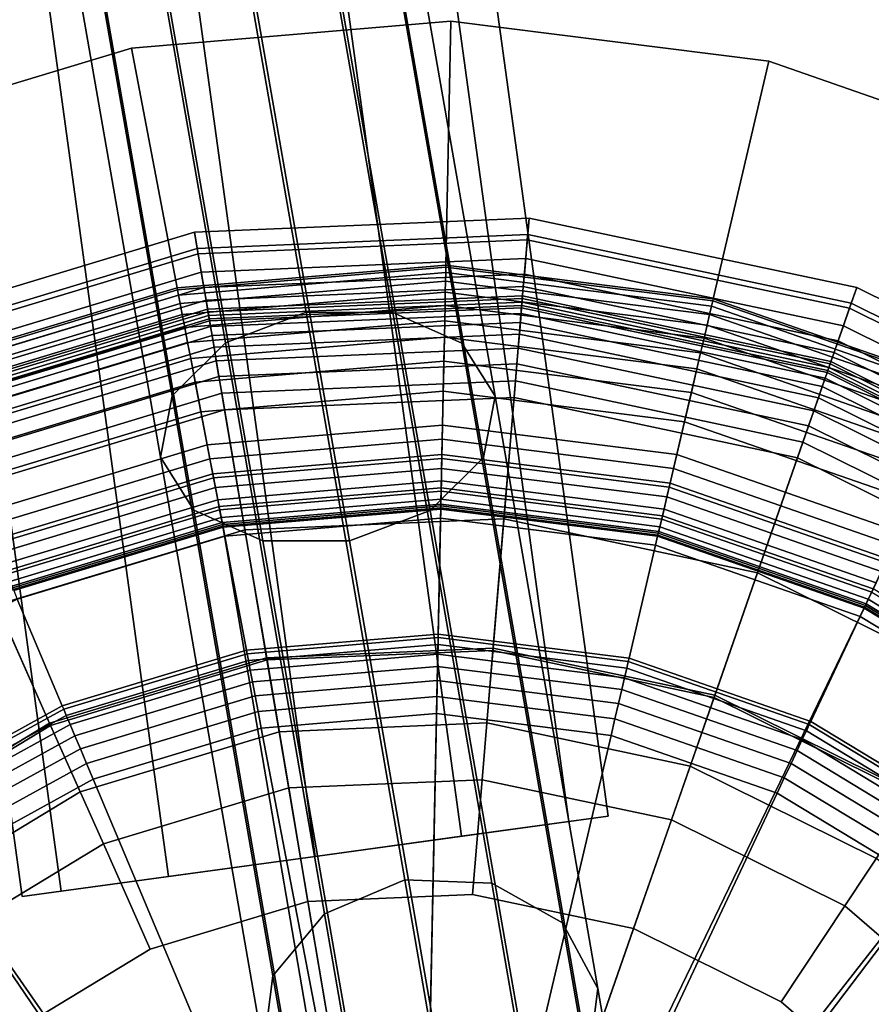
# Model space of a CAD drawing. Extents: x -43.1 to 43.1, y -41.3 to 41.3.
# Tile 252 of 656: x 4.155 to 4.933, y -32.685 to -31.786. Entities that reach past the tile are written whole.
import ezdxf

# ---------------------------------------------------------------- set-up
doc = ezdxf.new("R2010")
doc.units = 0
for name, color, linetype in [('CABLE.1', 18, 'CONTINUOUS'), ('LAMP', 7, 'CONTINUOUS'), ('LAMP_SUPPORT', 18, 'CONTINUOUS'), ('METAL_BASE', 254, 'CONTINUOUS')]:
    doc.layers.add(name, color=color, linetype=linetype)

msp = doc.modelspace()

# ---------------------------------------------------------------- linework, layer by layer
at = {"layer": 'CABLE.1'}
for points in [[(4.2287, -31.4244, 13.7101), (4.303, -31.3997, 13.7284), (4.4172, -32.0528, 14.2309), (4.3434, -32.0807, 14.215)], [(4.303, -31.3997, 13.7284), (4.3815, -31.3968, 13.7114), (4.4962, -32.053, 14.2162), (4.4172, -32.0528, 14.2309)], [(4.3815, -31.3968, 13.7114), (4.4432, -31.4165, 13.6635), (4.5594, -32.081, 14.1747), (4.4962, -32.053, 14.2162)], [(4.4432, -31.4165, 13.6635), (4.4716, -31.4535, 13.5976), (4.5898, -32.1295, 14.1177), (4.5594, -32.081, 14.1747)], [(4.1785, -31.4643, 13.6613), (4.2287, -31.4244, 13.7101), (4.3434, -32.0807, 14.215), (4.2947, -32.1291, 14.1727)], [(4.4716, -31.4535, 13.5976), (4.459, -31.4979, 13.5314), (4.5792, -32.1854, 14.0604), (4.5898, -32.1295, 14.1177)], [(4.166, -31.5087, 13.5951), (4.1785, -31.4643, 13.6613), (4.2947, -32.1291, 14.1727), (4.2841, -32.185, 14.1154)], [(4.459, -31.4979, 13.5314), (4.4089, -31.5378, 13.4826), (4.5305, -32.2338, 14.0181), (4.5792, -32.1854, 14.0604)], [(4.1943, -31.5457, 13.5293), (4.166, -31.5087, 13.5951), (4.2841, -32.185, 14.1154), (4.3145, -32.2334, 14.0584)], [(4.4089, -31.5378, 13.4826), (4.3346, -31.5625, 13.4643), (4.4568, -32.2616, 14.0022), (4.5305, -32.2338, 14.0181)], [(4.256, -31.5654, 13.4814), (4.1943, -31.5457, 13.5293), (4.3145, -32.2334, 14.0584), (4.3777, -32.2615, 14.0169)], [(4.3346, -31.5625, 13.4643), (4.256, -31.5654, 13.4814), (4.3777, -32.2615, 14.0169), (4.4568, -32.2616, 14.0022)], [(4.3434, -32.0807, 14.215), (4.4172, -32.0528, 14.2309), (4.5072, -32.5713, 14.8283), (4.434, -32.6022, 14.816)], [(4.4172, -32.0528, 14.2309), (4.4962, -32.053, 14.2162), (4.5868, -32.5743, 14.8169), (4.5072, -32.5713, 14.8283)], [(4.4962, -32.053, 14.2162), (4.5594, -32.081, 14.1747), (4.6514, -32.6106, 14.785), (4.5868, -32.5743, 14.8169)], [(4.2947, -32.1291, 14.1727), (4.3434, -32.0807, 14.215), (4.434, -32.6022, 14.816), (4.3868, -32.6589, 14.7833)], [(4.5594, -32.081, 14.1747), (4.5898, -32.1295, 14.1177), (4.6837, -32.6704, 14.741), (4.6514, -32.6106, 14.785)], [(4.2841, -32.185, 14.1154), (4.2947, -32.1291, 14.1727), (4.3868, -32.6589, 14.7833), (4.3782, -32.7262, 14.7391)], [(4.5898, -32.1295, 14.1177), (4.5792, -32.1854, 14.0604), (4.6751, -32.7377, 14.6967), (4.6837, -32.6704, 14.741)], [(4.3145, -32.2334, 14.0584), (4.2841, -32.185, 14.1154), (4.3782, -32.7262, 14.7391), (4.4105, -32.786, 14.6951)], [(4.5792, -32.1854, 14.0604), (4.5305, -32.2338, 14.0181), (4.6279, -32.7944, 14.6641), (4.6751, -32.7377, 14.6967)], [(4.3777, -32.2615, 14.0169), (4.3145, -32.2334, 14.0584), (4.4105, -32.786, 14.6951), (4.4751, -32.8223, 14.6631)], [(4.5305, -32.2338, 14.0181), (4.4568, -32.2616, 14.0022), (4.5547, -32.8253, 14.6518), (4.6279, -32.7944, 14.6641)], [(4.4568, -32.2616, 14.0022), (4.3777, -32.2615, 14.0169), (4.4751, -32.8223, 14.6631), (4.5547, -32.8253, 14.6518)], [(4.434, -32.6022, 14.816), (4.5072, -32.5713, 14.8283), (4.5659, -32.9108, 15.4965), (4.4932, -32.9445, 15.4895)], [(4.5072, -32.5713, 14.8283), (4.5868, -32.5743, 14.8169), (4.6459, -32.9164, 15.4901), (4.5659, -32.9108, 15.4965)], [(4.5868, -32.5743, 14.8169), (4.6514, -32.6106, 14.785), (4.7118, -32.9598, 15.472), (4.6459, -32.9164, 15.4901)], [(4.3868, -32.6589, 14.7833), (4.434, -32.6022, 14.816), (4.4932, -32.9445, 15.4895), (4.4472, -33.0084, 15.471)], [(4.6514, -32.6106, 14.785), (4.6837, -32.6704, 14.741), (4.7458, -33.0293, 15.4472), (4.7118, -32.9598, 15.472)], [(4.3782, -32.7262, 14.7391), (4.3868, -32.6589, 14.7833), (4.4472, -33.0084, 15.471), (4.4403, -33.0855, 15.446)], [(4.6837, -32.6704, 14.741), (4.6751, -32.7377, 14.6967), (4.7389, -33.1063, 15.4221), (4.7458, -33.0293, 15.4472)]]:
    msp.add_3dface(points, dxfattribs=at)
at = {"layer": 'LAMP'}
for points in [[(4.3152, -31.9796, 24.6401), (4.6208, -31.9667, 24.6401), (4.6195, -31.9819, 24.7579), (4.3177, -31.9946, 24.7579)], [(4.3185, -31.9993, 24.3843), (4.6191, -31.9867, 24.3843), (4.6208, -31.9667, 24.6401), (4.3152, -31.9796, 24.6401)], [(4.6191, -31.9867, 24.3843), (4.9134, -32.0491, 24.3843), (4.92, -32.0302, 24.6401), (4.6208, -31.9667, 24.6401)], [(4.6208, -31.9667, 24.6401), (4.92, -32.0302, 24.6401), (4.915, -32.0446, 24.7579), (4.6195, -31.9819, 24.7579)], [(4.0224, -32.0681, 24.6401), (4.3152, -31.9796, 24.6401), (4.3177, -31.9946, 24.7579), (4.0286, -32.082, 24.7579)], [(4.0305, -32.0864, 24.3843), (4.3185, -31.9993, 24.3843), (4.3152, -31.9796, 24.6401), (4.0224, -32.0681, 24.6401)], [(4.3177, -31.9946, 24.7579), (4.6195, -31.9819, 24.7579), (4.6146, -32.0403, 24.8806), (4.3275, -32.0524, 24.8806)], [(4.3214, -32.0162, 24.0998), (4.6177, -32.0037, 24.0998), (4.6191, -31.9867, 24.3843), (4.3185, -31.9993, 24.3843)], [(4.6195, -31.9819, 24.7579), (4.915, -32.0446, 24.7579), (4.8957, -32.1, 24.8806), (4.6146, -32.0403, 24.8806)], [(4.6177, -32.0037, 24.0998), (4.9078, -32.0653, 24.0998), (4.9134, -32.0491, 24.3843), (4.6191, -31.9867, 24.3843)], [(4.0286, -32.082, 24.7579), (4.3177, -31.9946, 24.7579), (4.3275, -32.0524, 24.8806), (4.0525, -32.1355, 24.8806)], [(4.0375, -32.102, 24.0998), (4.3214, -32.0162, 24.0998), (4.3185, -31.9993, 24.3843), (4.0305, -32.0864, 24.3843)], [(4.3238, -32.0303, 23.7996), (4.6165, -32.0179, 23.7996), (4.6177, -32.0037, 24.0998), (4.3214, -32.0162, 24.0998)], [(4.6165, -32.0179, 23.7996), (4.9031, -32.0788, 23.7996), (4.9078, -32.0653, 24.0998), (4.6177, -32.0037, 24.0998)], [(4.0433, -32.115, 23.7996), (4.3238, -32.0303, 23.7996), (4.3214, -32.0162, 24.0998), (4.0375, -32.102, 24.0998)], [(4.3257, -32.0416, 23.4966), (4.6155, -32.0293, 23.4966), (4.6165, -32.0179, 23.7996), (4.3238, -32.0303, 23.7996)], [(4.6155, -32.0293, 23.4966), (4.8993, -32.0896, 23.4966), (4.9031, -32.0788, 23.7996), (4.6165, -32.0179, 23.7996)], [(4.048, -32.1255, 23.4966), (4.3257, -32.0416, 23.4966), (4.3238, -32.0303, 23.7996), (4.0433, -32.115, 23.7996)], [(4.3271, -32.05, 23.2036), (4.6148, -32.0379, 23.2036), (4.6155, -32.0293, 23.4966), (4.3257, -32.0416, 23.4966)], [(4.6148, -32.0379, 23.2036), (4.8965, -32.0977, 23.2036), (4.8993, -32.0896, 23.4966), (4.6155, -32.0293, 23.4966)], [(4.9134, -32.0491, 24.3843), (5.1829, -32.1828, 24.3843), (5.194, -32.1661, 24.6401), (4.92, -32.0302, 24.6401)], [(4.92, -32.0302, 24.6401), (5.194, -32.1661, 24.6401), (5.1855, -32.1788, 24.7579), (4.915, -32.0446, 24.7579)], [(4.0515, -32.1333, 23.2036), (4.3271, -32.05, 23.2036), (4.3257, -32.0416, 23.4966), (4.048, -32.1255, 23.4966)], [(4.3281, -32.0558, 22.9337), (4.6143, -32.0437, 22.9337), (4.6148, -32.0379, 23.2036), (4.3271, -32.05, 23.2036)], [(4.3275, -32.0524, 24.8806), (4.6146, -32.0403, 24.8806), (4.607, -32.1306, 24.9998), (4.3427, -32.1418, 24.9998)], [(4.3286, -32.0588, 22.6997), (4.6141, -32.0467, 22.6997), (4.6143, -32.0437, 22.9337), (4.3281, -32.0558, 22.9337)], [(4.6146, -32.0403, 24.8806), (4.8957, -32.1, 24.8806), (4.8659, -32.1856, 24.9998), (4.607, -32.1306, 24.9998)], [(4.6141, -32.0467, 22.6997), (4.8936, -32.1061, 22.6997), (4.8946, -32.1032, 22.9337), (4.6143, -32.0437, 22.9337)], [(4.6143, -32.0437, 22.9337), (4.8946, -32.1032, 22.9337), (4.8965, -32.0977, 23.2036), (4.6148, -32.0379, 23.2036)], [(4.0538, -32.1386, 22.9337), (4.3281, -32.0558, 22.9337), (4.3271, -32.05, 23.2036), (4.0515, -32.1333, 23.2036)], [(4.0525, -32.1355, 24.8806), (4.3275, -32.0524, 24.8806), (4.3427, -32.1418, 24.9998), (4.0893, -32.2183, 24.9998)], [(4.3289, -32.0607, 22.6845), (4.6139, -32.0487, 22.6845), (4.6141, -32.0467, 22.6997), (4.3286, -32.0588, 22.6997)], [(4.3298, -32.0659, 22.6707), (4.6135, -32.054, 22.6707), (4.6139, -32.0487, 22.6845), (4.3289, -32.0607, 22.6845)], [(4.6135, -32.054, 22.6707), (4.8912, -32.1129, 22.6707), (4.8929, -32.1079, 22.6845), (4.6139, -32.0487, 22.6845)], [(4.6139, -32.0487, 22.6845), (4.8929, -32.1079, 22.6845), (4.8936, -32.1061, 22.6997), (4.6141, -32.0467, 22.6997)], [(4.915, -32.0446, 24.7579), (5.1855, -32.1788, 24.7579), (5.1531, -32.2277, 24.8806), (4.8957, -32.1, 24.8806)], [(4.9078, -32.0653, 24.0998), (5.1734, -32.1971, 24.0998), (5.1829, -32.1828, 24.3843), (4.9134, -32.0491, 24.3843)], [(4.0551, -32.1415, 22.6997), (4.3286, -32.0588, 22.6997), (4.3281, -32.0558, 22.9337), (4.0538, -32.1386, 22.9337)], [(4.0559, -32.1432, 22.6845), (4.3289, -32.0607, 22.6845), (4.3286, -32.0588, 22.6997), (4.0551, -32.1415, 22.6997)], [(4.058, -32.1481, 22.6707), (4.3298, -32.0659, 22.6707), (4.3289, -32.0607, 22.6845), (4.0559, -32.1432, 22.6845)], [(4.3312, -32.074, 22.6586), (4.6128, -32.0621, 22.6586), (4.6135, -32.054, 22.6707), (4.3298, -32.0659, 22.6707)], [(4.6128, -32.0621, 22.6586), (4.8885, -32.1207, 22.6586), (4.8912, -32.1129, 22.6707), (4.6135, -32.054, 22.6707)], [(4.0614, -32.1556, 22.6586), (4.3312, -32.074, 22.6586), (4.3298, -32.0659, 22.6707), (4.058, -32.1481, 22.6707)], [(4.333, -32.0846, 22.6486), (4.6119, -32.0728, 22.6486), (4.6128, -32.0621, 22.6586), (4.3312, -32.074, 22.6586)], [(4.6119, -32.0728, 22.6486), (4.885, -32.1308, 22.6486), (4.8885, -32.1207, 22.6586), (4.6128, -32.0621, 22.6586)], [(4.9031, -32.0788, 23.7996), (5.1655, -32.209, 23.7996), (5.1734, -32.1971, 24.0998), (4.9078, -32.0653, 24.0998)], [(4.0657, -32.1654, 22.6486), (4.333, -32.0846, 22.6486), (4.3312, -32.074, 22.6586), (4.0614, -32.1556, 22.6586)], [(4.3351, -32.0972, 22.6411), (4.6108, -32.0856, 22.6411), (4.6119, -32.0728, 22.6486), (4.333, -32.0846, 22.6486)], [(4.6108, -32.0856, 22.6411), (4.8808, -32.1429, 22.6411), (4.885, -32.1308, 22.6486), (4.6119, -32.0728, 22.6486)], [(4.8993, -32.0896, 23.4966), (5.1592, -32.2185, 23.4966), (5.1655, -32.209, 23.7996), (4.9031, -32.0788, 23.7996)], [(4.0709, -32.177, 22.6411), (4.3351, -32.0972, 22.6411), (4.333, -32.0846, 22.6486), (4.0657, -32.1654, 22.6486)], [(4.3375, -32.1114, 22.6365), (4.6096, -32.0999, 22.6365), (4.6108, -32.0856, 22.6411), (4.3351, -32.0972, 22.6411)], [(4.6096, -32.0999, 22.6365), (4.876, -32.1565, 22.6365), (4.8808, -32.1429, 22.6411), (4.6108, -32.0856, 22.6411)], [(4.0768, -32.1902, 22.6365), (4.3375, -32.1114, 22.6365), (4.3351, -32.0972, 22.6411), (4.0709, -32.177, 22.6411)], [(4.8946, -32.1032, 22.9337), (5.1512, -32.2305, 22.9337), (5.1545, -32.2256, 23.2036), (4.8965, -32.0977, 23.2036)], [(4.8965, -32.0977, 23.2036), (5.1545, -32.2256, 23.2036), (5.1592, -32.2185, 23.4966), (4.8993, -32.0896, 23.4966)], [(4.3401, -32.1268, 22.6352), (4.6083, -32.1155, 22.6352), (4.6096, -32.0999, 22.6365), (4.3375, -32.1114, 22.6365)], [(4.6083, -32.1155, 22.6352), (4.8709, -32.1713, 22.6352), (4.876, -32.1565, 22.6365), (4.6096, -32.0999, 22.6365)], [(4.8957, -32.1, 24.8806), (5.1531, -32.2277, 24.8806), (5.103, -32.3032, 24.9998), (4.8659, -32.1856, 24.9998)], [(4.8929, -32.1079, 22.6845), (5.1485, -32.2347, 22.6845), (5.1495, -32.233, 22.6997), (4.8936, -32.1061, 22.6997)], [(4.8936, -32.1061, 22.6997), (5.1495, -32.233, 22.6997), (5.1512, -32.2305, 22.9337), (4.8946, -32.1032, 22.9337)], [(4.0832, -32.2045, 22.6352), (4.3401, -32.1268, 22.6352), (4.3375, -32.1114, 22.6365), (4.0768, -32.1902, 22.6365)], [(4.381, -32.3683, 22.6428), (4.5879, -32.3595, 22.6428), (4.6083, -32.1155, 22.6352), (4.3401, -32.1268, 22.6352)], [(4.5879, -32.3595, 22.6428), (4.7904, -32.4025, 22.6428), (4.8709, -32.1713, 22.6352), (4.6083, -32.1155, 22.6352)], [(4.8885, -32.1207, 22.6586), (5.141, -32.2459, 22.6586), (5.1455, -32.2391, 22.6707), (4.8912, -32.1129, 22.6707)], [(4.8912, -32.1129, 22.6707), (5.1455, -32.2391, 22.6707), (5.1485, -32.2347, 22.6845), (4.8929, -32.1079, 22.6845)], [(4.885, -32.1308, 22.6486), (5.1351, -32.2549, 22.6486), (5.141, -32.2459, 22.6586), (4.8885, -32.1207, 22.6586)], [(4.1828, -32.4282, 22.6428), (4.381, -32.3683, 22.6428), (4.3401, -32.1268, 22.6352), (4.0832, -32.2045, 22.6352)], [(4.3427, -32.1418, 24.9998), (4.607, -32.1306, 24.9998), (4.5978, -32.2415, 25.107), (4.3612, -32.2515, 25.107)], [(4.607, -32.1306, 24.9998), (4.8659, -32.1856, 24.9998), (4.8293, -32.2907, 25.107), (4.5978, -32.2415, 25.107)], [(4.8808, -32.1429, 22.6411), (5.128, -32.2655, 22.6411), (5.1351, -32.2549, 22.6486), (4.885, -32.1308, 22.6486)], [(4.0893, -32.2183, 24.9998), (4.3427, -32.1418, 24.9998), (4.3612, -32.2515, 25.107), (4.1346, -32.32, 25.107)], [(4.876, -32.1565, 22.6365), (5.12, -32.2775, 22.6365), (5.128, -32.2655, 22.6411), (4.8808, -32.1429, 22.6411)], [(4.8709, -32.1713, 22.6352), (5.1114, -32.2905, 22.6352), (5.12, -32.2775, 22.6365), (4.876, -32.1565, 22.6365)], [(4.7904, -32.4025, 22.6428), (4.9759, -32.4945, 22.6428), (5.1114, -32.2905, 22.6352), (4.8709, -32.1713, 22.6352)], [(4.8659, -32.1856, 24.9998), (5.103, -32.3032, 24.9998), (5.0414, -32.3959, 25.107), (4.8293, -32.2907, 25.107)], [(4.0058, -32.5355, 22.6428), (4.1828, -32.4282, 22.6428), (4.0832, -32.2045, 22.6352), (3.8536, -32.3436, 22.6352)], [(4.3612, -32.2515, 25.107), (4.5978, -32.2415, 25.107), (4.5877, -32.3617, 25.1939), (4.3814, -32.3704, 25.1939)], [(4.5978, -32.2415, 25.107), (4.8293, -32.2907, 25.107), (4.7897, -32.4046, 25.1939), (4.5877, -32.3617, 25.1939)], [(4.1346, -32.32, 25.107), (4.3612, -32.2515, 25.107), (4.3814, -32.3704, 25.1939), (4.1837, -32.4301, 25.1939)], [(4.8293, -32.2907, 25.107), (5.0414, -32.3959, 25.107), (4.9747, -32.4963, 25.1939), (4.7897, -32.4046, 25.1939)], [(3.9322, -32.4427, 25.107), (4.1346, -32.32, 25.107), (4.1837, -32.4301, 25.1939), (4.0071, -32.5372, 25.1939)], [(4.3925, -32.4359, 22.1433), (4.5822, -32.4279, 22.1433), (4.5879, -32.3595, 22.6428), (4.381, -32.3683, 22.6428)], [(4.3814, -32.3704, 25.1939), (4.5877, -32.3617, 25.1939), (4.5778, -32.4798, 25.2522), (4.4012, -32.4873, 25.2522)], [(4.5877, -32.3617, 25.1939), (4.7897, -32.4046, 25.1939), (4.7508, -32.5165, 25.2522), (4.5778, -32.4798, 25.2522)], [(4.5822, -32.4279, 22.1433), (4.7679, -32.4673, 22.1433), (4.7904, -32.4025, 22.6428), (4.5879, -32.3595, 22.6428)], [(4.2107, -32.4908, 22.1433), (4.3925, -32.4359, 22.1433), (4.381, -32.3683, 22.6428), (4.1828, -32.4282, 22.6428)], [(4.1837, -32.4301, 25.1939), (4.3814, -32.3704, 25.1939), (4.4012, -32.4873, 25.2522), (4.232, -32.5384, 25.2522)], [(4.7679, -32.4673, 22.1433), (4.938, -32.5517, 22.1433), (4.9759, -32.4945, 22.6428), (4.7904, -32.4025, 22.6428)], [(4.7897, -32.4046, 25.1939), (4.9747, -32.4963, 25.1939), (4.9091, -32.5951, 25.2522), (4.7508, -32.5165, 25.2522)], [(4.0484, -32.5892, 22.1433), (4.2107, -32.4908, 22.1433), (4.1828, -32.4282, 22.6428), (4.0058, -32.5355, 22.6428)], [(4.0071, -32.5372, 25.1939), (4.1837, -32.4301, 25.1939), (4.232, -32.5384, 25.2522), (4.0808, -32.63, 25.2522)], [(4.5822, -32.4279, 22.1433), (4.3925, -32.4359, 22.1433), (4.519, -33.1826, 22.1433), (4.7679, -32.4673, 22.1433)], [(4.2107, -32.4908, 22.1433), (4.0484, -32.5892, 22.1433), (4.519, -33.1826, 22.1433), (4.3925, -32.4359, 22.1433)], [(4.938, -32.5517, 22.1433), (4.7679, -32.4673, 22.1433), (4.519, -33.1826, 22.1433), (5.0817, -32.6757, 22.1433)], [(4.4012, -32.4873, 25.2522), (4.5778, -32.4798, 25.2522), (4.5691, -32.5845, 25.2735), (4.4187, -32.5909, 25.2735)], [(4.5778, -32.4798, 25.2522), (4.7508, -32.5165, 25.2522), (4.7162, -32.6158, 25.2735), (4.5691, -32.5845, 25.2735)], [(4.232, -32.5384, 25.2522), (4.4012, -32.4873, 25.2522), (4.4187, -32.5909, 25.2735), (4.2747, -32.6344, 25.2735)], [(4.9747, -32.4963, 25.1939), (5.1311, -32.6312, 25.1939), (5.043, -32.7106, 25.2522), (4.9091, -32.5951, 25.2522)], [(4.7508, -32.5165, 25.2522), (4.9091, -32.5951, 25.2522), (4.851, -32.6826, 25.2735), (4.7162, -32.6158, 25.2735)], [(4.0808, -32.63, 25.2522), (4.232, -32.5384, 25.2522), (4.2747, -32.6344, 25.2735), (4.1461, -32.7124, 25.2735)], [(3.9156, -32.7249, 22.1433), (3.8207, -32.8893, 22.1433), (4.519, -33.1826, 22.1433), (4.0484, -32.5892, 22.1433)], [(4.2747, -32.6344, 25.2735), (4.4187, -32.5909, 25.2735), (4.519, -33.1826, 25.2735), (4.1461, -32.7124, 25.2735)], [(4.5691, -32.5845, 25.2735), (4.7162, -32.6158, 25.2735), (4.519, -33.1826, 25.2735), (4.4187, -32.5909, 25.2735)], [(4.9091, -32.5951, 25.2522), (5.043, -32.7106, 25.2522), (4.9649, -32.7809, 25.2735), (4.851, -32.6826, 25.2735)], [(4.851, -32.6826, 25.2735), (4.9649, -32.7809, 25.2735), (4.519, -33.1826, 25.2735), (4.7162, -32.6158, 25.2735)], [(5.1901, -32.8315, 22.1434), (5.0817, -32.6757, 22.1433), (4.519, -33.1826, 22.1433), (5.2564, -33.0095, 22.1434)]]:
    msp.add_3dface(points, dxfattribs=at)
at = {"layer": 'LAMP_SUPPORT'}
for points in [[(4.5447, -32.0099, 19.0011), (4.2994, -32.0305, 19.0011), (4.2997, -32.0322, 18.9861), (4.5447, -32.0116, 18.9861)], [(4.5447, -32.0099, 22.465), (4.2994, -32.0305, 22.465), (4.2994, -32.0305, 19.0011), (4.5447, -32.0099, 19.0011)], [(4.5447, -32.0116, 22.48), (4.2997, -32.0322, 22.48), (4.2994, -32.0305, 22.465), (4.5447, -32.0099, 22.465)], [(4.5447, -32.0116, 18.9861), (4.2997, -32.0322, 18.9861), (4.3007, -32.0371, 18.9723), (4.5446, -32.0165, 18.9723)], [(4.5446, -32.0165, 22.4939), (4.3007, -32.0371, 22.4939), (4.2997, -32.0322, 22.48), (4.5447, -32.0116, 22.48)], [(4.5446, -32.0165, 18.9723), (4.3007, -32.0371, 18.9723), (4.3021, -32.0447, 18.9601), (4.5444, -32.0243, 18.9601)], [(4.5444, -32.0243, 22.5061), (4.3021, -32.0447, 22.5061), (4.3007, -32.0371, 22.4939), (4.5446, -32.0165, 22.4939)], [(4.7875, -32.0471, 18.9723), (4.5446, -32.0165, 18.9723), (4.5444, -32.0243, 18.9601), (4.7857, -32.0547, 18.9601)], [(4.7857, -32.0547, 22.5061), (4.5444, -32.0243, 22.5061), (4.5446, -32.0165, 22.4939), (4.7875, -32.0471, 22.4939)], [(4.7886, -32.0423, 18.9861), (4.5447, -32.0116, 18.9861), (4.5446, -32.0165, 18.9723), (4.7875, -32.0471, 18.9723)], [(4.7875, -32.0471, 22.4939), (4.5446, -32.0165, 22.4939), (4.5447, -32.0116, 22.48), (4.7886, -32.0423, 22.48)], [(4.789, -32.0406, 19.0011), (4.5447, -32.0099, 19.0011), (4.5447, -32.0116, 18.9861), (4.7886, -32.0423, 18.9861)], [(4.789, -32.0406, 22.465), (4.5447, -32.0099, 22.465), (4.5447, -32.0099, 19.0011), (4.789, -32.0406, 19.0011)], [(4.7886, -32.0423, 22.48), (4.5447, -32.0116, 22.48), (4.5447, -32.0099, 22.465), (4.789, -32.0406, 22.465)], [(4.5444, -32.0243, 18.9601), (4.3021, -32.0447, 18.9601), (4.304, -32.0547, 18.9499), (4.5442, -32.0345, 18.9499)], [(4.5442, -32.0345, 22.5162), (4.304, -32.0547, 22.5162), (4.3021, -32.0447, 22.5061), (4.5444, -32.0243, 22.5061)], [(4.7857, -32.0547, 18.9601), (4.5444, -32.0243, 18.9601), (4.5442, -32.0345, 18.9499), (4.7834, -32.0646, 18.9499)], [(4.7834, -32.0646, 22.5162), (4.5442, -32.0345, 22.5162), (4.5444, -32.0243, 22.5061), (4.7857, -32.0547, 22.5061)], [(4.2994, -32.0305, 19.0011), (4.0637, -32.1017, 19.0011), (4.0644, -32.1034, 18.9861), (4.2997, -32.0322, 18.9861)], [(4.2994, -32.0305, 22.465), (4.0637, -32.1017, 22.465), (4.0637, -32.1017, 19.0011), (4.2994, -32.0305, 19.0011)], [(4.2997, -32.0322, 22.48), (4.0644, -32.1034, 22.48), (4.0637, -32.1017, 22.465), (4.2994, -32.0305, 22.465)], [(4.2997, -32.0322, 18.9861), (4.0644, -32.1034, 18.9861), (4.0663, -32.1079, 18.9723), (4.3007, -32.0371, 18.9723)], [(4.3007, -32.0371, 22.4939), (4.0663, -32.1079, 22.4939), (4.0644, -32.1034, 22.48), (4.2997, -32.0322, 22.48)], [(4.5442, -32.0345, 18.9499), (4.304, -32.0547, 18.9499), (4.3063, -32.0667, 18.9421), (4.544, -32.0467, 18.9421)], [(4.544, -32.0467, 22.524), (4.3063, -32.0667, 22.524), (4.304, -32.0547, 22.5162), (4.5442, -32.0345, 22.5162)], [(4.7834, -32.0646, 18.9499), (4.5442, -32.0345, 18.9499), (4.544, -32.0467, 18.9421), (4.7806, -32.0765, 18.9421)], [(4.7806, -32.0765, 22.524), (4.544, -32.0467, 22.524), (4.5442, -32.0345, 22.5162), (4.7834, -32.0646, 22.5162)], [(4.3007, -32.0371, 18.9723), (4.0663, -32.1079, 18.9723), (4.0693, -32.1151, 18.9601), (4.3021, -32.0447, 18.9601)], [(4.3021, -32.0447, 22.5061), (4.0693, -32.1151, 22.5061), (4.0663, -32.1079, 22.4939), (4.3007, -32.0371, 22.4939)], [(5.0208, -32.1231, 18.9861), (4.7886, -32.0423, 18.9861), (4.7875, -32.0471, 18.9723), (5.0187, -32.1276, 18.9723)], [(5.0187, -32.1276, 22.4939), (4.7875, -32.0471, 22.4939), (4.7886, -32.0423, 22.48), (5.0208, -32.1231, 22.48)], [(5.0215, -32.1215, 19.0011), (4.789, -32.0406, 19.0011), (4.7886, -32.0423, 18.9861), (5.0208, -32.1231, 18.9861)], [(5.0208, -32.1231, 22.48), (4.7886, -32.0423, 22.48), (4.789, -32.0406, 22.465), (5.0215, -32.1215, 22.465)], [(5.0215, -32.1215, 22.465), (4.789, -32.0406, 22.465), (4.789, -32.0406, 19.0011), (5.0215, -32.1215, 19.0011)], [(4.3021, -32.0447, 18.9601), (4.0693, -32.1151, 18.9601), (4.0733, -32.1244, 18.9499), (4.304, -32.0547, 18.9499)], [(4.304, -32.0547, 22.5162), (4.0733, -32.1244, 22.5162), (4.0693, -32.1151, 22.5061), (4.3021, -32.0447, 22.5061)], [(4.544, -32.0467, 18.9421), (4.3063, -32.0667, 18.9421), (4.3089, -32.0803, 18.9372), (4.5437, -32.0605, 18.9372)], [(4.5437, -32.0605, 22.5289), (4.3089, -32.0803, 22.5289), (4.3063, -32.0667, 22.524), (4.544, -32.0467, 22.524)], [(4.7806, -32.0765, 18.9421), (4.544, -32.0467, 18.9421), (4.5437, -32.0605, 18.9372), (4.7774, -32.0899, 18.9372)], [(4.7774, -32.0899, 22.5289), (4.5437, -32.0605, 22.5289), (4.544, -32.0467, 22.524), (4.7806, -32.0765, 22.524)], [(5.0187, -32.1276, 18.9723), (4.7875, -32.0471, 18.9723), (4.7857, -32.0547, 18.9601), (5.0154, -32.1346, 18.9601)], [(5.0154, -32.1346, 22.5061), (4.7857, -32.0547, 22.5061), (4.7875, -32.0471, 22.4939), (5.0187, -32.1276, 22.4939)], [(4.304, -32.0547, 18.9499), (4.0733, -32.1244, 18.9499), (4.078, -32.1357, 18.9421), (4.3063, -32.0667, 18.9421)], [(4.3063, -32.0667, 22.524), (4.078, -32.1357, 22.524), (4.0733, -32.1244, 22.5162), (4.304, -32.0547, 22.5162)], [(4.5437, -32.0605, 18.9372), (4.3089, -32.0803, 18.9372), (4.3117, -32.095, 18.9354), (4.5434, -32.0755, 18.9354)], [(4.5434, -32.0755, 22.5307), (4.3117, -32.095, 22.5307), (4.3089, -32.0803, 22.5289), (4.5437, -32.0605, 22.5289)], [(4.7774, -32.0899, 18.9372), (4.5437, -32.0605, 18.9372), (4.5434, -32.0755, 18.9354), (4.774, -32.1046, 18.9354)], [(4.774, -32.1046, 22.5307), (4.5434, -32.0755, 22.5307), (4.5437, -32.0605, 22.5289), (4.7774, -32.0899, 22.5289)], [(5.0154, -32.1346, 18.9601), (4.7857, -32.0547, 18.9601), (4.7834, -32.0646, 18.9499), (5.011, -32.1438, 18.9499)], [(5.011, -32.1438, 22.5162), (4.7834, -32.0646, 22.5162), (4.7857, -32.0547, 22.5061), (5.0154, -32.1346, 22.5061)], [(4.3063, -32.0667, 18.9421), (4.078, -32.1357, 18.9421), (4.0834, -32.1484, 18.9372), (4.3089, -32.0803, 18.9372)], [(4.3089, -32.0803, 22.5289), (4.0834, -32.1484, 22.5289), (4.078, -32.1357, 22.524), (4.3063, -32.0667, 22.524)], [(5.011, -32.1438, 18.9499), (4.7834, -32.0646, 18.9499), (4.7806, -32.0765, 18.9421), (5.0059, -32.1549, 18.9421)], [(5.0059, -32.1549, 22.524), (4.7806, -32.0765, 22.524), (4.7834, -32.0646, 22.5162), (5.011, -32.1438, 22.5162)], [(4.5434, -32.0755, 18.9354), (4.3117, -32.095, 18.9354), (4.3158, -32.1166, 18.9338), (4.5429, -32.0975, 18.9338)], [(4.5414, -32.1687, 22.5307), (4.3292, -32.1866, 22.5307), (4.3117, -32.095, 22.5307), (4.5434, -32.0755, 22.5307)], [(4.7527, -32.1954, 22.5307), (4.5414, -32.1687, 22.5307), (4.5434, -32.0755, 22.5307), (4.774, -32.1046, 22.5307)], [(4.774, -32.1046, 18.9354), (4.5434, -32.0755, 18.9354), (4.5429, -32.0975, 18.9338), (4.769, -32.126, 18.9338)], [(5.0059, -32.1549, 18.9421), (4.7806, -32.0765, 18.9421), (4.7774, -32.0899, 18.9372), (5, -32.1674, 18.9372)], [(5, -32.1674, 22.5289), (4.7774, -32.0899, 22.5289), (4.7806, -32.0765, 22.524), (5.0059, -32.1549, 22.524)], [(4.3089, -32.0803, 18.9372), (4.0834, -32.1484, 18.9372), (4.0892, -32.1623, 18.9354), (4.3117, -32.095, 18.9354)], [(4.3117, -32.095, 22.5307), (4.0892, -32.1623, 22.5307), (4.0834, -32.1484, 22.5289), (4.3089, -32.0803, 22.5289)], [(4.3117, -32.095, 18.9354), (4.0892, -32.1623, 18.9354), (4.0977, -32.1825, 18.9338), (4.3158, -32.1166, 18.9338)], [(4.3292, -32.1866, 22.5307), (4.1254, -32.2482, 22.5307), (4.0892, -32.1623, 22.5307), (4.3117, -32.095, 22.5307)], [(4.5429, -32.0975, 18.9338), (4.3158, -32.1166, 18.9338), (4.321, -32.1436, 18.929), (4.5424, -32.125, 18.929)], [(4.769, -32.126, 18.9338), (4.5429, -32.0975, 18.9338), (4.5424, -32.125, 18.929), (4.7627, -32.1528, 18.929)], [(5, -32.1674, 18.9372), (4.7774, -32.0899, 18.9372), (4.774, -32.1046, 18.9354), (4.9936, -32.181, 18.9354)], [(4.9936, -32.181, 22.5307), (4.774, -32.1046, 22.5307), (4.7774, -32.0899, 22.5289), (5, -32.1674, 22.5289)], [(4.9539, -32.2654, 22.5307), (4.7527, -32.1954, 22.5307), (4.774, -32.1046, 22.5307), (4.9936, -32.181, 22.5307)], [(4.9936, -32.181, 18.9354), (4.774, -32.1046, 18.9354), (4.769, -32.126, 18.9338), (4.9842, -32.2008, 18.9338)], [(4.3158, -32.1166, 18.9338), (4.0977, -32.1825, 18.9338), (4.1084, -32.2079, 18.929), (4.321, -32.1436, 18.929)], [(4.5424, -32.125, 18.929), (4.321, -32.1436, 18.929), (4.3268, -32.1739, 18.9214), (4.5417, -32.1558, 18.9214)], [(4.7627, -32.1528, 18.929), (4.5424, -32.125, 18.929), (4.5417, -32.1558, 18.9214), (4.7557, -32.1828, 18.9214)], [(4.9842, -32.2008, 18.9338), (4.769, -32.126, 18.9338), (4.7627, -32.1528, 18.929), (4.9725, -32.2257, 18.929)], [(4.321, -32.1436, 18.929), (4.1084, -32.2079, 18.929), (4.1203, -32.2363, 18.9214), (4.3268, -32.1739, 18.9214)], [(4.5417, -32.1558, 18.9214), (4.3268, -32.1739, 18.9214), (4.3325, -32.204, 18.9114), (4.5411, -32.1864, 18.9114)], [(4.7557, -32.1828, 18.9214), (4.5417, -32.1558, 18.9214), (4.5411, -32.1864, 18.9114), (4.7487, -32.2126, 18.9114)], [(4.9725, -32.2257, 18.929), (4.7627, -32.1528, 18.929), (4.7557, -32.1828, 18.9214), (4.9594, -32.2536, 18.9214)], [(4.5412, -32.1827, 22.5291), (4.3318, -32.2003, 22.5291), (4.3292, -32.1866, 22.5307), (4.5414, -32.1687, 22.5307)], [(4.7496, -32.209, 22.5291), (4.5412, -32.1827, 22.5291), (4.5414, -32.1687, 22.5307), (4.7527, -32.1954, 22.5307)], [(4.3268, -32.1739, 18.9214), (4.1203, -32.2363, 18.9214), (4.1322, -32.2645, 18.9114), (4.3325, -32.204, 18.9114)], [(4.3318, -32.2003, 22.5291), (4.1308, -32.2611, 22.5291), (4.1254, -32.2482, 22.5307), (4.3292, -32.1866, 22.5307)], [(4.5409, -32.1955, 22.5245), (4.3343, -32.2129, 22.5245), (4.3318, -32.2003, 22.5291), (4.5412, -32.1827, 22.5291)], [(4.5411, -32.1864, 18.9114), (4.3325, -32.204, 18.9114), (4.3376, -32.2302, 18.8993), (4.5405, -32.2131, 18.8993)], [(4.7487, -32.2126, 18.9114), (4.5411, -32.1864, 18.9114), (4.5405, -32.2131, 18.8993), (4.7426, -32.2386, 18.8993)], [(4.7466, -32.2214, 22.5245), (4.5409, -32.1955, 22.5245), (4.5412, -32.1827, 22.5291), (4.7496, -32.209, 22.5291)], [(4.9594, -32.2536, 18.9214), (4.7557, -32.1828, 18.9214), (4.7487, -32.2126, 18.9114), (4.9464, -32.2813, 18.9114)], [(4.5407, -32.2068, 22.5173), (4.3364, -32.224, 22.5173), (4.3343, -32.2129, 22.5245), (4.5409, -32.1955, 22.5245)], [(4.7441, -32.2325, 22.5173), (4.5407, -32.2068, 22.5173), (4.5409, -32.1955, 22.5245), (4.7466, -32.2214, 22.5245)], [(4.948, -32.278, 22.5291), (4.7496, -32.209, 22.5291), (4.7527, -32.1954, 22.5307), (4.9539, -32.2654, 22.5307)], [(4.3343, -32.2129, 22.5245), (4.1357, -32.2729, 22.5245), (4.1308, -32.2611, 22.5291), (4.3318, -32.2003, 22.5291)], [(4.3325, -32.204, 18.9114), (4.1322, -32.2645, 18.9114), (4.1426, -32.2892, 18.8993), (4.3376, -32.2302, 18.8993)], [(4.3364, -32.224, 22.5173), (4.1401, -32.2833, 22.5173), (4.1357, -32.2729, 22.5245), (4.3343, -32.2129, 22.5245)], [(4.5405, -32.2162, 22.5079), (4.3381, -32.2333, 22.5079), (4.3364, -32.224, 22.5173), (4.5407, -32.2068, 22.5173)], [(4.5405, -32.2131, 18.8993), (4.3376, -32.2302, 18.8993), (4.3412, -32.2492, 18.8854), (4.5401, -32.2325, 18.8854)], [(4.7426, -32.2386, 18.8993), (4.5405, -32.2131, 18.8993), (4.5401, -32.2325, 18.8854), (4.7382, -32.2574, 18.8854)], [(4.7419, -32.2417, 22.5079), (4.5405, -32.2162, 22.5079), (4.5407, -32.2068, 22.5173), (4.7441, -32.2325, 22.5173)], [(4.9464, -32.2813, 18.9114), (4.7487, -32.2126, 18.9114), (4.7426, -32.2386, 18.8993), (4.935, -32.3055, 18.8993)], [(4.9425, -32.2896, 22.5245), (4.7466, -32.2214, 22.5245), (4.7496, -32.209, 22.5291), (4.948, -32.278, 22.5291)], [(4.5403, -32.2235, 22.4966), (4.3395, -32.2404, 22.4966), (4.3381, -32.2333, 22.5079), (4.5405, -32.2162, 22.5079)], [(4.5402, -32.2281, 22.4838), (4.3404, -32.2449, 22.4838), (4.3395, -32.2404, 22.4966), (4.5403, -32.2235, 22.4966)], [(4.7392, -32.2531, 22.4838), (4.5402, -32.2281, 22.4838), (4.5403, -32.2235, 22.4966), (4.7403, -32.2487, 22.4966)], [(4.7403, -32.2487, 22.4966), (4.5403, -32.2235, 22.4966), (4.5405, -32.2162, 22.5079), (4.7419, -32.2417, 22.5079)], [(4.9377, -32.2998, 22.5173), (4.7441, -32.2325, 22.5173), (4.7466, -32.2214, 22.5245), (4.9425, -32.2896, 22.5245)], [(4.3381, -32.2333, 22.5079), (4.1438, -32.292, 22.5079), (4.1401, -32.2833, 22.5173), (4.3364, -32.224, 22.5173)], [(4.3376, -32.2302, 18.8993), (4.1426, -32.2892, 18.8993), (4.1501, -32.307, 18.8854), (4.3412, -32.2492, 18.8854)], [(4.5402, -32.2297, 22.4698), (4.3407, -32.2465, 22.4698), (4.3404, -32.2449, 22.4838), (4.5402, -32.2281, 22.4838)], [(4.5402, -32.2314, 21.5662), (4.341, -32.2481, 21.5662), (4.3407, -32.2465, 22.4698), (4.5402, -32.2297, 22.4698)], [(4.5209, -33.1634, 21.5662), (4.5, -33.1749, 21.5662), (4.341, -32.2481, 21.5662), (4.5402, -32.2314, 21.5662)], [(4.5401, -32.2325, 18.8854), (4.3412, -32.2492, 18.8854), (4.3428, -32.2574, 18.8701), (4.54, -32.2408, 18.8701)], [(4.5209, -33.1634, 21.5662), (4.5402, -32.2314, 21.5662), (4.7385, -32.2564, 21.5662), (4.9272, -32.322, 21.5662)], [(4.7382, -32.2574, 18.8854), (4.5401, -32.2325, 18.8854), (4.54, -32.2408, 18.8701), (4.7363, -32.2655, 18.8701)], [(4.7388, -32.2547, 22.4698), (4.5402, -32.2297, 22.4698), (4.5402, -32.2281, 22.4838), (4.7392, -32.2531, 22.4838)], [(4.7385, -32.2564, 21.5662), (4.5402, -32.2314, 21.5662), (4.5402, -32.2297, 22.4698), (4.7388, -32.2547, 22.4698)], [(4.9337, -32.3084, 22.5079), (4.7419, -32.2417, 22.5079), (4.7441, -32.2325, 22.5173), (4.9377, -32.2998, 22.5173)], [(4.3395, -32.2404, 22.4966), (4.1466, -32.2987, 22.4966), (4.1438, -32.292, 22.5079), (4.3381, -32.2333, 22.5079)], [(4.3404, -32.2449, 22.4838), (4.1484, -32.3029, 22.4838), (4.1466, -32.2987, 22.4966), (4.3395, -32.2404, 22.4966)], [(4.54, -32.2408, 18.8701), (4.3428, -32.2574, 18.8701), (4.3626, -32.3615, 17.848), (4.5378, -32.3468, 17.848)], [(4.7363, -32.2655, 18.8701), (4.54, -32.2408, 18.8701), (4.5378, -32.3468, 17.848), (4.7121, -32.3687, 17.848)], [(4.935, -32.3055, 18.8993), (4.7426, -32.2386, 18.8993), (4.7382, -32.2574, 18.8854), (4.9268, -32.323, 18.8854)], [(4.5, -33.1749, 21.5662), (3.9745, -32.4023, 21.5662), (4.1496, -32.306, 21.5662), (4.341, -32.2481, 21.5662)], [(4.3407, -32.2465, 22.4698), (4.149, -32.3044, 22.4698), (4.1484, -32.3029, 22.4838), (4.3404, -32.2449, 22.4838)], [(4.341, -32.2481, 21.5662), (4.1496, -32.306, 21.5662), (4.149, -32.3044, 22.4698), (4.3407, -32.2465, 22.4698)], [(4.3412, -32.2492, 18.8854), (4.1501, -32.307, 18.8854), (4.1533, -32.3147, 18.8701), (4.3428, -32.2574, 18.8701)], [(4.9286, -32.3191, 22.4838), (4.7392, -32.2531, 22.4838), (4.7403, -32.2487, 22.4966), (4.9306, -32.3149, 22.4966)], [(4.9306, -32.3149, 22.4966), (4.7403, -32.2487, 22.4966), (4.7419, -32.2417, 22.5079), (4.9337, -32.3084, 22.5079)], [(4.3428, -32.2574, 18.8701), (4.1533, -32.3147, 18.8701), (4.1944, -32.4124, 17.848), (4.3626, -32.3615, 17.848)], [(4.9268, -32.323, 18.8854), (4.7382, -32.2574, 18.8854), (4.7363, -32.2655, 18.8701), (4.9232, -32.3306, 18.8701)], [(4.9272, -32.322, 21.5662), (4.7385, -32.2564, 21.5662), (4.7388, -32.2547, 22.4698), (4.928, -32.3205, 22.4698)], [(4.928, -32.3205, 22.4698), (4.7388, -32.2547, 22.4698), (4.7392, -32.2531, 22.4838), (4.9286, -32.3191, 22.4838)], [(4.9232, -32.3306, 18.8701), (4.7363, -32.2655, 18.8701), (4.7121, -32.3687, 17.848), (4.8781, -32.4265, 17.848)], [(5.1093, -32.411, 18.8993), (4.935, -32.3055, 18.8993), (4.9268, -32.323, 18.8854), (5.0976, -32.4264, 18.8854)], [(5.103, -32.4192, 22.4966), (4.9306, -32.3149, 22.4966), (4.9337, -32.3084, 22.5079), (5.1074, -32.4135, 22.5079)], [(4.1533, -32.3147, 18.8701), (3.9799, -32.4101, 18.8701), (4.0404, -32.4971, 17.848), (4.1944, -32.4124, 17.848)], [(4.5209, -33.1634, 21.5662), (4.9272, -32.322, 21.5662), (5.0982, -32.4255, 21.5662)], [(5.0982, -32.4255, 21.5662), (4.9272, -32.322, 21.5662), (4.928, -32.3205, 22.4698), (5.0992, -32.4242, 22.4698)], [(5.0992, -32.4242, 22.4698), (4.928, -32.3205, 22.4698), (4.9286, -32.3191, 22.4838), (5.1002, -32.4229, 22.4838)], [(5.1002, -32.4229, 22.4838), (4.9286, -32.3191, 22.4838), (4.9306, -32.3149, 22.4966), (5.103, -32.4192, 22.4966)], [(5.0925, -32.433, 18.8701), (4.9232, -32.3306, 18.8701), (4.8781, -32.4265, 17.848), (5.0285, -32.5175, 17.848)], [(5.0976, -32.4264, 18.8854), (4.9268, -32.323, 18.8854), (4.9232, -32.3306, 18.8701), (5.0925, -32.433, 18.8701)], [(4.5378, -32.3468, 17.848), (4.3626, -32.3615, 17.848), (4.3633, -32.3647, 17.8327), (4.5377, -32.35, 17.8327)], [(4.7121, -32.3687, 17.848), (4.5378, -32.3468, 17.848), (4.5377, -32.35, 17.8327), (4.7114, -32.3719, 17.8327)], [(4.5377, -32.35, 17.8327), (4.3633, -32.3647, 17.8327), (4.3644, -32.3709, 17.8188), (4.5376, -32.3563, 17.8188)], [(4.5376, -32.3563, 17.8188), (4.3644, -32.3709, 17.8188), (4.3661, -32.3796, 17.8067), (4.5374, -32.3652, 17.8067)], [(4.71, -32.378, 17.8188), (4.5376, -32.3563, 17.8188), (4.5374, -32.3652, 17.8067), (4.7079, -32.3867, 17.8067)], [(4.7114, -32.3719, 17.8327), (4.5377, -32.35, 17.8327), (4.5376, -32.3563, 17.8188), (4.71, -32.378, 17.8188)], [(4.3626, -32.3615, 17.848), (4.1944, -32.4124, 17.848), (4.1957, -32.4154, 17.8327), (4.3633, -32.3647, 17.8327)], [(4.3633, -32.3647, 17.8327), (4.1957, -32.4154, 17.8327), (4.1981, -32.4211, 17.8188), (4.3644, -32.3709, 17.8188)], [(4.5374, -32.3652, 17.8067), (4.3661, -32.3796, 17.8067), (4.3682, -32.3905, 17.7967), (4.5372, -32.3763, 17.7967)], [(4.7079, -32.3867, 17.8067), (4.5374, -32.3652, 17.8067), (4.5372, -32.3763, 17.7967), (4.7054, -32.3975, 17.7967)], [(4.3644, -32.3709, 17.8188), (4.1981, -32.4211, 17.8188), (4.2015, -32.4293, 17.8067), (4.3661, -32.3796, 17.8067)], [(4.5372, -32.3763, 17.7967), (4.3682, -32.3905, 17.7967), (4.3706, -32.4032, 17.7891), (4.5369, -32.3892, 17.7891)], [(4.7054, -32.3975, 17.7967), (4.5372, -32.3763, 17.7967), (4.5369, -32.3892, 17.7891), (4.7024, -32.4101, 17.7891)], [(4.8767, -32.4294, 17.8327), (4.7114, -32.3719, 17.8327), (4.71, -32.378, 17.8188), (4.8741, -32.4351, 17.8188)], [(4.8781, -32.4265, 17.848), (4.7121, -32.3687, 17.848), (4.7114, -32.3719, 17.8327), (4.8767, -32.4294, 17.8327)], [(4.3661, -32.3796, 17.8067), (4.2015, -32.4293, 17.8067), (4.2058, -32.4396, 17.7967), (4.3682, -32.3905, 17.7967)], [(4.8741, -32.4351, 17.8188), (4.71, -32.378, 17.8188), (4.7079, -32.3867, 17.8067), (4.8703, -32.4431, 17.8067)], [(4.3682, -32.3905, 17.7967), (4.2058, -32.4396, 17.7967), (4.2109, -32.4515, 17.7891), (4.3706, -32.4032, 17.7891)], [(4.5369, -32.3892, 17.7891), (4.3706, -32.4032, 17.7891), (4.3733, -32.4174, 17.7843), (4.5366, -32.4037, 17.7843)], [(4.7024, -32.4101, 17.7891), (4.5369, -32.3892, 17.7891), (4.5366, -32.4037, 17.7843), (4.6992, -32.4241, 17.7843)], [(4.8703, -32.4431, 17.8067), (4.7079, -32.3867, 17.8067), (4.7054, -32.3975, 17.7967), (4.8656, -32.4532, 17.7967)], [(4.5, -33.1749, 21.5662), (3.8232, -32.533, 21.5662), (3.9745, -32.4023, 21.5662)], [(4.3706, -32.4032, 17.7891), (4.2109, -32.4515, 17.7891), (4.2165, -32.4648, 17.7843), (4.3733, -32.4174, 17.7843)], [(4.8656, -32.4532, 17.7967), (4.7054, -32.3975, 17.7967), (4.7024, -32.4101, 17.7891), (4.8601, -32.4649, 17.7891)], [(4.1944, -32.4124, 17.848), (4.0404, -32.4971, 17.848), (4.0423, -32.4998, 17.8327), (4.1957, -32.4154, 17.8327)], [(4.5366, -32.4037, 17.7843), (4.3733, -32.4174, 17.7843), (4.3762, -32.4327, 17.7827), (4.5363, -32.4192, 17.7827)], [(4.6992, -32.4241, 17.7843), (4.5366, -32.4037, 17.7843), (4.5363, -32.4192, 17.7827), (4.6956, -32.4393, 17.7827)], [(4.8601, -32.4649, 17.7891), (4.7024, -32.4101, 17.7891), (4.6992, -32.4241, 17.7843), (4.8539, -32.478, 17.7843)], [(4.1957, -32.4154, 17.8327), (4.0423, -32.4998, 17.8327), (4.0459, -32.5049, 17.8188), (4.1981, -32.4211, 17.8188)], [(4.1981, -32.4211, 17.8188), (4.0459, -32.5049, 17.8188), (4.0509, -32.5122, 17.8067), (4.2015, -32.4293, 17.8067)], [(4.3733, -32.4174, 17.7843), (4.2165, -32.4648, 17.7843), (4.2225, -32.4792, 17.7827), (4.3762, -32.4327, 17.7827)], [(4.5363, -32.4192, 17.7827), (4.3762, -32.4327, 17.7827), (4.4427, -32.7805, 17.7827), (4.529, -32.7733, 17.7827)], [(4.6956, -32.4393, 17.7827), (4.5363, -32.4192, 17.7827), (4.529, -32.7733, 17.7827), (4.6148, -32.7841, 17.7827)], [(4.2015, -32.4293, 17.8067), (4.0509, -32.5122, 17.8067), (4.0573, -32.5213, 17.7967), (4.2058, -32.4396, 17.7967)], [(4.5385, -33.1716, 21.5662), (4.5209, -33.1634, 21.5662), (5.0982, -32.4255, 21.5662), (5.244, -32.5623, 21.5662)], [(4.8539, -32.478, 17.7843), (4.6992, -32.4241, 17.7843), (4.6956, -32.4393, 17.7827), (4.8473, -32.4921, 17.7827)], [(5.0265, -32.5201, 17.8327), (4.8767, -32.4294, 17.8327), (4.8741, -32.4351, 17.8188), (5.0227, -32.5251, 17.8188)], [(5.0285, -32.5175, 17.848), (4.8781, -32.4265, 17.848), (4.8767, -32.4294, 17.8327), (5.0265, -32.5201, 17.8327)], [(4.3762, -32.4327, 17.7827), (4.2225, -32.4792, 17.7827), (4.3598, -32.8056, 17.7827), (4.4427, -32.7805, 17.7827)], [(4.8473, -32.4921, 17.7827), (4.6956, -32.4393, 17.7827), (4.6148, -32.7841, 17.7827), (4.6966, -32.8125, 17.7827)], [(5.0227, -32.5251, 17.8188), (4.8741, -32.4351, 17.8188), (4.8703, -32.4431, 17.8067), (5.0174, -32.5321, 17.8067)], [(4.2058, -32.4396, 17.7967), (4.0573, -32.5213, 17.7967), (4.0647, -32.5319, 17.7891), (4.2109, -32.4515, 17.7891)], [(5.0174, -32.5321, 17.8067), (4.8703, -32.4431, 17.8067), (4.8656, -32.4532, 17.7967), (5.0106, -32.541, 17.7967)], [(4.2109, -32.4515, 17.7891), (4.0647, -32.5319, 17.7891), (4.0729, -32.5438, 17.7843), (4.2165, -32.4648, 17.7843)], [(5.0106, -32.541, 17.7967), (4.8656, -32.4532, 17.7967), (4.8601, -32.4649, 17.7891), (5.0028, -32.5513, 17.7891)], [(4.2165, -32.4648, 17.7843), (4.0729, -32.5438, 17.7843), (4.0818, -32.5566, 17.7827), (4.2225, -32.4792, 17.7827)], [(5.0028, -32.5513, 17.7891), (4.8601, -32.4649, 17.7891), (4.8539, -32.478, 17.7843), (4.9941, -32.5628, 17.7843)], [(4.2225, -32.4792, 17.7827), (4.0818, -32.5566, 17.7827), (4.284, -32.8473, 17.7827), (4.3598, -32.8056, 17.7827)], [(4.9941, -32.5628, 17.7843), (4.8539, -32.478, 17.7843), (4.8473, -32.4921, 17.7827), (4.9847, -32.5752, 17.7827)], [(4.9847, -32.5752, 17.7827), (4.8473, -32.4921, 17.7827), (4.6966, -32.8125, 17.7827), (4.7707, -32.8574, 17.7827)], [(4.5, -33.1749, 21.5662), (4.4975, -33.1942, 21.5662), (3.7024, -32.6922, 21.5662), (3.8232, -32.533, 21.5662)], [(4.0818, -32.5566, 17.7827), (3.9602, -32.6615, 17.7827), (4.2185, -32.9039, 17.7827), (4.284, -32.8473, 17.7827)], [(4.5385, -33.1716, 21.5662), (5.244, -32.5623, 21.5662), (5.3581, -32.7264, 21.5662), (5.4356, -32.9106, 21.5662)], [(5.1018, -32.6851, 17.7827), (4.9847, -32.5752, 17.7827), (4.7707, -32.8574, 17.7827), (4.8338, -32.9166, 17.7827)], [(3.9602, -32.6615, 17.7827), (3.8632, -32.7895, 17.7827), (4.1662, -32.9729, 17.7827), (4.2185, -32.9039, 17.7827)]]:
    msp.add_3dface(points, dxfattribs=at)
at = {"layer": 'METAL_BASE'}
for points in [[(14.252, -39.4095, 30.106), (14.2179, -39.4216, 30.241), (0.7699, -1.4457, 30.241), (0.8041, -1.4336, 30.106)], [(14.2179, -39.4216, 29.9709), (14.252, -39.4095, 30.106), (0.8041, -1.4336, 30.106), (0.7699, -1.4457, 29.9709)], [(14.2179, -39.4216, 30.241), (14.1247, -39.4546, 30.3399), (0.6767, -1.4787, 30.3399), (0.7699, -1.4457, 30.241)], [(14.1247, -39.4546, 29.872), (14.2179, -39.4216, 29.9709), (0.7699, -1.4457, 29.9709), (0.6767, -1.4787, 29.872)], [(14.1247, -39.4546, 30.3399), (13.9974, -39.4997, 30.3761), (0.5494, -1.5238, 30.3761), (0.6767, -1.4787, 30.3399)], [(13.9974, -39.4997, 29.8358), (14.1247, -39.4546, 29.872), (0.6767, -1.4787, 29.872), (0.5494, -1.5238, 29.8358)], [(13.9974, -39.4997, 30.3761), (13.8701, -39.5447, 30.3399), (0.4221, -1.5689, 30.3399), (0.5494, -1.5238, 30.3761)], [(13.8701, -39.5447, 29.872), (13.9974, -39.4997, 29.8358), (0.5494, -1.5238, 29.8358), (0.4221, -1.5689, 29.872)], [(13.8701, -39.5447, 30.3399), (13.7769, -39.5777, 30.241), (0.3289, -1.6019, 30.241), (0.4221, -1.5689, 30.3399)], [(13.7769, -39.5777, 29.9709), (13.8701, -39.5447, 29.872), (0.4221, -1.5689, 29.872), (0.3289, -1.6019, 29.9709)], [(4.6929, -32.513, 20.312), (4.657, -32.518, 20.447), (0.4094, -1.5747, 20.447), (0.4452, -1.5697, 20.312)], [(4.657, -32.518, 20.1769), (4.6929, -32.513, 20.312), (0.4452, -1.5697, 20.312), (0.4094, -1.5747, 20.1769)], [(4.657, -32.518, 20.447), (4.5591, -32.5314, 20.5459), (0.3114, -1.5881, 20.5459), (0.4094, -1.5747, 20.447)], [(4.5591, -32.5314, 20.0781), (4.657, -32.518, 20.1769), (0.4094, -1.5747, 20.1769), (0.3114, -1.5881, 20.0781)], [(4.5591, -32.5314, 20.5459), (4.4253, -32.5498, 20.5821), (0.1776, -1.6065, 20.5821), (0.3114, -1.5881, 20.5459)], [(4.4253, -32.5498, 20.0419), (4.5591, -32.5314, 20.0781), (0.3114, -1.5881, 20.0781), (0.1776, -1.6065, 20.0419)], [(4.4253, -32.5498, 20.5821), (4.2915, -32.5681, 20.5459), (0.0438, -1.6248, 20.5459), (0.1776, -1.6065, 20.5821)], [(4.2915, -32.5681, 20.0781), (4.4253, -32.5498, 20.0419), (0.1776, -1.6065, 20.0419), (0.0438, -1.6248, 20.0781)], [(13.7769, -39.5777, 30.241), (13.7428, -39.5898, 30.106), (0.2948, -1.6139, 30.106), (0.3289, -1.6019, 30.241)], [(13.7428, -39.5898, 30.106), (13.7769, -39.5777, 29.9709), (0.3289, -1.6019, 29.9709), (0.2948, -1.6139, 30.106)], [(4.2915, -32.5681, 20.5459), (4.1935, -32.5816, 20.447), (-0.0541, -1.6383, 20.447), (0.0438, -1.6248, 20.5459)], [(4.1935, -32.5816, 20.1769), (4.2915, -32.5681, 20.0781), (0.0438, -1.6248, 20.0781), (-0.0541, -1.6383, 20.1769)], [(4.1935, -32.5816, 20.447), (4.1577, -32.5865, 20.312), (-0.09, -1.6432, 20.312), (-0.0541, -1.6383, 20.447)], [(4.1577, -32.5865, 20.312), (4.1935, -32.5816, 20.1769), (-0.0541, -1.6383, 20.1769), (-0.09, -1.6432, 20.312)], [(4.5493, -31.7869, 20.7327), (4.2576, -31.8115, 20.7327), (4.2576, -31.8115, 19.8457), (4.5493, -31.7869, 19.8457)], [(4.5447, -32.0099, 19.8457), (4.5493, -31.7869, 19.8457), (4.2576, -31.8115, 19.8457), (4.2994, -32.0305, 19.8457)], [(4.2994, -32.0305, 20.7327), (4.2576, -31.8115, 20.7327), (4.5493, -31.7869, 20.7327), (4.5447, -32.0099, 20.7327)], [(4.789, -32.0406, 19.8457), (4.8398, -31.8235, 19.8457), (4.5493, -31.7869, 19.8457), (4.5447, -32.0099, 19.8457)], [(4.5447, -32.0099, 20.7327), (4.5493, -31.7869, 20.7327), (4.8398, -31.8235, 20.7327), (4.789, -32.0406, 20.7327)], [(4.8398, -31.8235, 20.7327), (4.5493, -31.7869, 20.7327), (4.5493, -31.7869, 19.8457), (4.8398, -31.8235, 19.8457)], [(4.2576, -31.8115, 20.7327), (3.9773, -31.8962, 20.7327), (3.9773, -31.8962, 19.8457), (4.2576, -31.8115, 19.8457)], [(4.2994, -32.0305, 19.8457), (4.2576, -31.8115, 19.8457), (3.9773, -31.8962, 19.8457), (4.0637, -32.1017, 19.8457)], [(4.0637, -32.1017, 20.7327), (3.9773, -31.8962, 20.7327), (4.2576, -31.8115, 20.7327), (4.2994, -32.0305, 20.7327)], [(5.0215, -32.1215, 19.8457), (5.1164, -31.9198, 19.8457), (4.8398, -31.8235, 19.8457), (4.789, -32.0406, 19.8457)], [(4.789, -32.0406, 20.7327), (4.8398, -31.8235, 20.7327), (5.1164, -31.9198, 20.7327), (5.0215, -32.1215, 20.7327)], [(5.1164, -31.9198, 20.7327), (4.8398, -31.8235, 20.7327), (4.8398, -31.8235, 19.8457), (5.1164, -31.9198, 19.8457)], [(4.5447, -32.0099, 19.8457), (4.2994, -32.0305, 19.8457), (4.2994, -32.0305, 20.7327), (4.5447, -32.0099, 20.7327)], [(4.789, -32.0406, 19.8457), (4.5447, -32.0099, 19.8457), (4.5447, -32.0099, 20.7327), (4.789, -32.0406, 20.7327)], [(4.2994, -32.0305, 19.8457), (4.0637, -32.1017, 19.8457), (4.0637, -32.1017, 20.7327), (4.2994, -32.0305, 20.7327)], [(5.0215, -32.1215, 19.8457), (4.789, -32.0406, 19.8457), (4.789, -32.0406, 20.7327), (5.0215, -32.1215, 20.7327)], [(4.657, -32.518, 20.447), (4.6929, -32.513, 20.312), (4.657, -32.518, 20.1769), (4.4253, -32.5498, 20.312)], [(4.5591, -32.5314, 20.5459), (4.657, -32.518, 20.447), (4.4253, -32.5498, 20.312), (4.4253, -32.5498, 20.5821)], [(4.5591, -32.5314, 20.0781), (4.4253, -32.5498, 20.0419), (4.4253, -32.5498, 20.312), (4.657, -32.518, 20.1769)], [(4.1577, -32.5865, 20.312), (4.1935, -32.5816, 20.447), (4.4253, -32.5498, 20.312), (4.1935, -32.5816, 20.1769)], [(4.2915, -32.5681, 20.5459), (4.4253, -32.5498, 20.5821), (4.4253, -32.5498, 20.312), (4.1935, -32.5816, 20.447)], [(4.2915, -32.5681, 20.0781), (4.1935, -32.5816, 20.1769), (4.4253, -32.5498, 20.312), (4.4253, -32.5498, 20.0419)]]:
    msp.add_3dface(points, dxfattribs=at)

doc.saveas('drawing.dxf')
